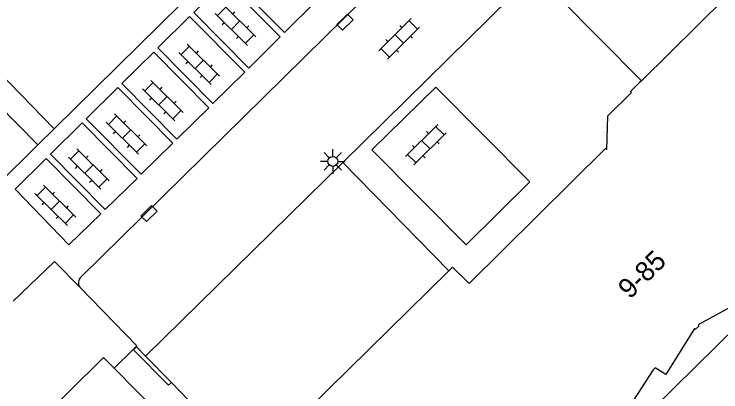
# Model space of a CAD drawing. Extents: x 128000 to 131008, y 398996 to 402500.
# Drawn here: x 129379.07 to 129414.8, y 399545.35 to 399564.45 of the extents above; entities that cross this region are included whole.
import ezdxf

# ---------------------------------------------------------------- set-up
doc = ezdxf.new("R2010")
doc.units = 0
for name, color, linetype in [('gg-afsc-erfafscheiding', 7, 'Continuous'), ('gg-afsc-muur', 7, 'Continuous'), ('gg-anno-huisnummerreeks BGT', 7, 'Continuous'), ('gg-bbg-hoofdgebouw', 7, 'Continuous'), ('gg-bbg-luifel en loopbrug', 7, 'Continuous'), ('gg-bbg-onder overbouw', 7, 'Continuous'), ('gg-bbg-pand overbouw', 7, 'Continuous'), ('gg-knt-verharding', 7, 'Continuous'), ('gt-grn-weggrens', 7, 'Continuous'), ('gt-symb-klinker verharding', 7, 'Continuous'), ('gt-symb-kolk', 7, 'Continuous'), ('gt-symb-lichtmast', 7, 'Continuous')]:
    doc.layers.add(name, color=color, linetype=linetype)

# ---------------------------------------------------------------- blocks, each defined once
blk = doc.blocks.new('gt0-KL1')
at = {"layer": 'gt-symb-klinker verharding'}
for p, q in [((-0.5, 0.3), (-0.5, 0.45)), ((0.5, 0.3), (0.5, 0.45)), ((-1.15, 0.3), (1.15, 0.3)), ((-1, -0.3), (-1, 0.3)), ((0, -0.3), (0, 0.3)), ((1, -0.3), (1, 0.3)), ((-1.15, -0.3), (1.15, -0.3)), ((-0.5, -0.45), (-0.5, -0.3)), ((0.5, -0.45), (0.5, -0.3))]:
    blk.add_line(p, q, dxfattribs=at)
blk = doc.blocks.new('gt0-LMAST')
at = {"layer": 'gt-symb-lichtmast'}
for p, q in [((-0.182, 0.173), (-0.447, 0.438)), ((-0.005, 0.246), (-0.005, 0.621)), ((0.172, 0.173), (0.437, 0.438)), ((-0.255, -0.004), (-0.63, -0.004)), ((-0.182, -0.181), (-0.447, -0.446)), ((-0.005, -0.254), (-0.005, -0.629)), ((0.437, -0.446), (0.172, -0.181)), ((0.245, -0.004), (0.62, -0.004))]:
    blk.add_line(p, q, dxfattribs=at)
blk.add_circle((-0.005, -0.004), 0.25, dxfattribs=at)
blk = doc.blocks.new('gt0-KOLK')
at = {"layer": 'gt-symb-kolk'}
blk.add_lwpolyline([(0, 0), (0.375, 0), (0.375, 0.4), (-0.375, 0.4), (-0.375, 0), (0, 0)], dxfattribs=at)

msp = doc.modelspace()

# ---------------------------------------------------------------- linework, layer by layer
at = {"layer": 'gg-afsc-erfafscheiding'}
for p, q in [((129410.786, 399561.084), (129405.398, 399566.52)), ((129387.494, 399564.95), (129381.094, 399558.651)), ((129385.72, 399547.15), (129395.695, 399556.944)), ((129395.695, 399556.944), (129401.051, 399551.474)), ((129387.021, 399545.825), (129391.067, 399541.647))]:
    msp.add_line(p, q, dxfattribs=at)
at = {"layer": 'gg-afsc-muur'}
msp.add_line((129385.72, 399547.15), (129387.021, 399545.825), dxfattribs=at)
for points in [[(129385.114, 399547.464), (129385.263, 399547.616), (129385.72, 399547.15)], [(129387.021, 399545.825), (129386.871, 399545.678), (129385.114, 399547.464)]]:
    msp.add_lwpolyline(points, dxfattribs=at)
at = {"layer": 'gg-bbg-hoofdgebouw'}
for p, q in [((129420.732, 399570.905), (129410.786, 399561.084)), ((129376.251, 399561.918), (129380.27, 399557.84)), ((129410.786, 399561.084), (129410.67, 399560.97)), ((129376.032, 399553.649), (129380.27, 399557.84)), ((129401.051, 399551.474), (129391.067, 399541.647))]:
    msp.add_line(p, q, dxfattribs=at)
for points in [[(129410.67, 399560.97), (129410.227, 399560.537), (129410.275, 399560.487), (129409.065, 399559.297), (129409.026, 399557.6), (129408.971, 399557.652), (129402.08, 399550.82)], [(129402.08, 399550.82), (129401.24, 399551.66), (129401.051, 399551.474)], [(129384.129, 399546.545), (129383.59, 399547.091), (129376.64, 399540.2)], [(129384.129, 399546.545), (129389.997, 399540.594), (129391.067, 399541.647)]]:
    msp.add_lwpolyline(points, dxfattribs=at)
at = {"layer": 'gg-bbg-luifel en loopbrug'}
msp.add_line((129381.094, 399558.651), (129380.27, 399557.84), dxfattribs=at)
msp.add_lwpolyline([(129376.251, 399561.918), (129377.112, 399562.754), (129381.094, 399558.651)], dxfattribs=at)
at = {"layer": 'gg-bbg-onder overbouw'}
msp.add_lwpolyline([(129418.764, 399553.528), (129418.532, 399553.302), (129418.896, 399552.761), (129415.687, 399550.59), (129415.993, 399550.021), (129413.646, 399548.728), (129413.693, 399548.677), (129413.503, 399548.499), (129413.462, 399548.543), (129412.023, 399546.223), (129411.479, 399546.562), (129411.381, 399546.46), (129409.39, 399543.393), (129408.844, 399543.747), (129408.547, 399543.452)], dxfattribs=at)
at = {"layer": 'gg-bbg-pand overbouw'}
msp.add_line((129417.832, 399550.864), (129409.406, 399542.578), dxfattribs=at)
at = {"layer": 'gg-knt-verharding'}
for p, q in [((129409.159, 399577.451), (129382.46, 399551.17)), ((129395.695, 399556.944), (129405.398, 399566.52)), ((129382.398, 399550.634), (129385.28, 399547.68))]:
    msp.add_line(p, q, dxfattribs=at)
for points in [[(129389.961, 399566.32), (129391.564, 399567.906), (129394.334, 399565.106), (129392.736, 399563.515), (129389.961, 399566.32)], [(129388.155, 399564.533), (129389.744, 399566.106), (129392.522, 399563.298), (129390.943, 399561.715), (129388.155, 399564.533)], [(129386.345, 399562.743), (129387.945, 399564.326), (129390.729, 399561.512), (129389.124, 399559.934), (129386.345, 399562.743)], [(129384.523, 399560.94), (129386.13, 399562.53), (129388.912, 399559.718), (129387.302, 399558.131), (129384.523, 399560.94)], [(129382.72, 399559.157), (129384.317, 399560.737), (129387.097, 399557.927), (129385.498, 399556.349), (129382.72, 399559.157)], [(129397.161, 399557.587), (129401.929, 399552.776), (129405.138, 399555.964), (129400.394, 399560.763), (129397.161, 399557.587)], [(129380.913, 399557.37), (129382.508, 399558.948), (129385.285, 399556.141), (129383.684, 399554.57), (129380.913, 399557.37)], [(129380.689, 399557.148), (129379.118, 399555.594), (129381.842, 399552.78), (129383.456, 399554.351), (129380.689, 399557.148)]]:
    msp.add_lwpolyline(points, dxfattribs=at)
msp.add_arc((129382.714, 399550.869), 0.394, 130.1673, 216.6364, dxfattribs=at)
at = {"layer": 'gt-grn-weggrens'}
for p, q in [((129385.085, 399547.488), (129384.129, 399546.545)), ((129385.28, 399547.68), (129385.085, 399547.488)), ((129385.114, 399547.464), (129385.085, 399547.488))]:
    msp.add_line(p, q, dxfattribs=at)
msp.add_lwpolyline([(129379.03, 399549.94), (129381.117, 399551.947), (129382.398, 399550.634)], dxfattribs=at)

# ---------------------------------------------------------------- block references
at = {"layer": 'gt-symb-klinker verharding'}
for p, rotation in [((129390.268, 399563.893), -44.675840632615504), ((129398.541, 399563.198), 44.99999999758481), ((129388.432, 399561.916), -44.675840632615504), ((129386.595, 399560.08), -44.67584063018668), ((129384.759, 399558.384), -44.675840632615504), ((129399.886, 399557.848), 44.9999999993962), ((129382.852, 399556.619), -44.67584063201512), ((129381.157, 399554.782), -44.675840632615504)]:
    msp.add_blockref('gt0-KL1', p, dxfattribs=dict(at, rotation=rotation))
at = {"layer": 'gt-symb-kolk'}
for p, rotation in [((129395.662, 399564.182), -135.56726640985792), ((129385.753, 399554.503), -135.5263775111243)]:
    msp.add_blockref('gt0-KOLK', p, dxfattribs=dict(at, rotation=rotation))
at = {"layer": 'gt-symb-lichtmast'}
msp.add_blockref('gt0-LMAST', (129395.188, 399557.007), dxfattribs=at)

# ---------------------------------------------------------------- texts
at = {"layer": 'gg-anno-huisnummerreeks BGT'}
msp.add_text('9-85', height=1, rotation=44.6, dxfattribs=at).set_placement((129410.203, 399550))

doc.saveas('drawing.dxf')
